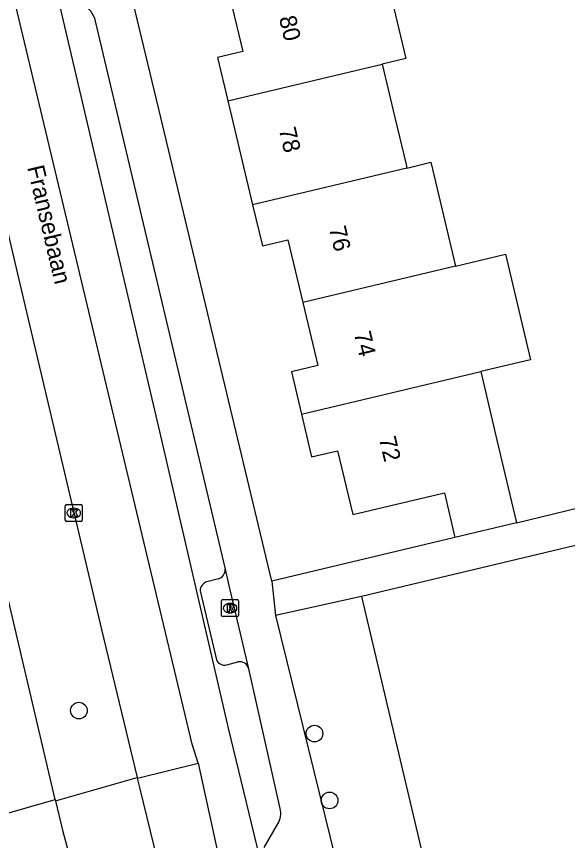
# Model space of a CAD drawing. Extents: x 158461 to 159795, y 387220 to 388672.
# Drawn here: x 159378.88 to 159411.31, y 388207.47 to 388255.94 of the extents above; entities that cross this region are included whole.
import ezdxf

# ---------------------------------------------------------------- set-up
doc = ezdxf.new("R2010")
doc.units = 0
for name, color, linetype in [('IMGEO_Berm_groen', 7, 'Continuous'), ('IMGEO_Boom', 7, 'Continuous'), ('IMGEO_Kolk', 7, 'Continuous'), ('IMGEO_Muur', 7, 'Continuous'), ('IMGEO_Openbare_ruimte_label', 7, 'Continuous'), ('IMGEO_Pand', 7, 'Continuous'), ('IMGEO_Pand_nummerreeks', 7, 'Continuous'), ('IMGEO_Parkeervlak_open', 7, 'Continuous'), ('IMGEO_Rijbaan_lokaal_gesloten', 7, 'Continuous'), ('IMGEO_Rioolput', 7, 'Continuous'), ('IMGEO_Voetpad_open', 7, 'Continuous')]:
    doc.layers.add(name, color=color, linetype=linetype)

msp = doc.modelspace()

# ---------------------------------------------------------------- linework, layer by layer
at = {"layer": 'IMGEO_Berm_groen'}
msp.add_lwpolyline([(159381.186, 388209.817), (159385.991, 388211.174)], dxfattribs=at)
at = {"layer": 'IMGEO_Boom'}
for centre in [(159382.558, 388215.115), (159396.421, 388213.765), (159397.309, 388209.83)]:
    msp.add_circle(centre, 0.489, dxfattribs=at)
at = {"layer": 'IMGEO_Kolk'}
for p, q in [((159381.756, 388226.316), (159381.756, 388227.168)), ((159381.831, 388227.242), (159382.683, 388227.242)), ((159382.244, 388227.022), (159382.269, 388227.022)), ((159382.757, 388227.168), (159382.757, 388226.316)), ((159382.267, 388226.462), (159382.242, 388226.462)), ((159382.683, 388226.242), (159381.831, 388226.242))]:
    msp.add_line(p, q, dxfattribs=at)
for points in [[(159381.756, 388226.316), (159381.756, 388227.168)], [(159381.831, 388227.242), (159382.683, 388227.242)], [(159382.077, 388226.942), (159382.2, 388226.942), (159382.2, 388226.791), (159382.33, 388226.942), (159382.494, 388226.942), (159382.348, 388226.791), (159382.501, 388226.542), (159382.349, 388226.542), (159382.264, 388226.706), (159382.2, 388226.639), (159382.2, 388226.542), (159382.077, 388226.542), (159382.077, 388226.942)], [(159382.757, 388227.168), (159382.757, 388226.316)], [(159382.683, 388226.242), (159381.831, 388226.242)]]:
    msp.add_lwpolyline(points, dxfattribs=at)
for centre, start, end in [((159381.833, 388227.166), 91.552, 178.448), ((159381.833, 388227.166), 91.552, 178.448), ((159382.681, 388227.166), 1.552, 88.448), ((159382.681, 388227.166), 1.552, 88.448), ((159381.833, 388226.318), 181.552, 268.448), ((159381.833, 388226.318), 181.552, 268.448), ((159382.681, 388226.318), 271.552, 358.448), ((159382.681, 388226.318), 271.552, 358.448)]:
    msp.add_arc(centre, 0.0765, start, end, dxfattribs=at)
for centre, major_axis, ratio, start_param, end_param in [((159382.243, 388226.742), (-0.387, 0.002), 0.722429, 4.712389, 7.853982), ((159382.268, 388226.742), (-0.39, 0.002), 0.717154, 1.570796, 4.712389)]:
    msp.add_ellipse(centre, major_axis=major_axis, ratio=ratio, start_param=start_param, end_param=end_param, dxfattribs=at)
at = {"layer": 'IMGEO_Muur'}
msp.add_lwpolyline([(159408.319, 388226.166), (159423.799, 388229.916)], dxfattribs=at)
at = {"layer": 'IMGEO_Pand'}
for points in [[(159395.237, 388265.165), (159396.735, 388258.864), (159391.329, 388257.578), (159392.208, 388253.883), (159390.72, 388253.53), (159391.328, 388250.976)], [(159412.811, 388262.459), (159400.369, 388259.5), (159401.802, 388253.474), (159400.403, 388253.141)], [(159391.328, 388250.976), (159400.403, 388253.141)], [(159400.403, 388253.141), (159401.15, 388250), (159401.808, 388247.235), (159401.857, 388247.029)], [(159391.328, 388250.976), (159391.56, 388250), (159392.781, 388244.867)], [(159401.857, 388247.029), (159403.277, 388247.367), (159404.73, 388241.257)], [(159401.857, 388247.029), (159392.781, 388244.867)], [(159392.781, 388244.867), (159393.355, 388242.451), (159394.856, 388242.809), (159395.735, 388239.114)], [(159404.73, 388241.257), (159407.656, 388241.954), (159409.131, 388235.758), (159406.204, 388235.06)], [(159404.73, 388241.257), (159395.735, 388239.114)], [(159395.735, 388239.114), (159396.613, 388235.42), (159395.062, 388235.051), (159395.658, 388232.545)], [(159395.658, 388232.545), (159406.204, 388235.06)], [(159406.204, 388235.06), (159407.162, 388231.031), (159408.319, 388226.166)], [(159395.658, 388232.545), (159396.254, 388230.039), (159397.786, 388230.403), (159398.681, 388226.642), (159404.065, 388227.923), (159404.688, 388225.302)], [(159435.003, 388230.364), (159399.18, 388221.837)], [(159408.319, 388226.166), (159404.688, 388225.302)], [(159399.18, 388221.837), (159403.416, 388203.976), (159426.753, 388209.544), (159433.96, 388211.263)]]:
    msp.add_lwpolyline(points, dxfattribs=at)
at = {"layer": 'IMGEO_Parkeervlak_open'}
for points in [[(159390.768, 388222.861), (159390.094, 388222.696)], [(159389.695, 388222.153), (159390.65, 388218.102)], [(159391.259, 388217.808), (159391.915, 388217.975)]]:
    msp.add_lwpolyline(points, dxfattribs=at)
for centre, radius, start, end in [((159390.581, 388223.425), 0.594, 288.3199, 1.4706), ((159390.251, 388222.163), 0.556, 106.394, 180.9886), ((159391.135, 388218.33), 0.536, 205.1261, 283.3352), ((159392.033, 388217.446), 0.542, 14.0017, 102.5651)]:
    msp.add_arc(centre, radius, start, end, dxfattribs=at)
at = {"layer": 'IMGEO_Rijbaan_lokaal_gesloten'}
for points in [[(159389.571, 388212.026), (159389.23, 388213.136), (159378.309, 388258.803), (159380.748, 388259.384)], [(159381.045, 388258.223), (159382.958, 388250), (159387.296, 388231.524), (159391.348, 388214.089), (159393.3, 388205.992)], [(159375.644, 388254.729), (159376.761, 388250), (159379.306, 388239.224), (159383.881, 388219.883), (159385.991, 388211.174)], [(159381.169, 388209.888), (159378.639, 388220.585), (159374.691, 388237.422), (159371.71, 388250), (159370.845, 388253.652)], [(159386.001, 388211.134), (159389.571, 388212.026)], [(159389.571, 388212.026), (159391.419, 388203.59), (159391.957, 388202.185), (159392.397, 388201.246), (159393.488, 388199.619)], [(159385.991, 388211.174), (159386.001, 388211.134)], [(159387.377, 388205.531), (159386.153, 388210.507), (159386.001, 388211.134)], [(159377.725, 388208.912), (159381.169, 388209.888)], [(159381.169, 388209.888), (159381.186, 388209.817)], [(159381.186, 388209.817), (159381.594, 388208.092), (159382.565, 388204.434)]]:
    msp.add_lwpolyline(points, dxfattribs=at)
at = {"layer": 'IMGEO_Rioolput'}
for p, q in [((159390.954, 388220.717), (159390.954, 388221.569)), ((159391.029, 388221.643), (159391.881, 388221.643)), ((159391.955, 388221.569), (159391.955, 388220.717)), ((159391.442, 388221.423), (159391.467, 388221.423)), ((159391.881, 388220.643), (159391.029, 388220.643)), ((159391.465, 388220.863), (159391.44, 388220.863))]:
    msp.add_line(p, q, dxfattribs=at)
for points in [[(159390.954, 388220.717), (159390.954, 388221.569)], [(159391.029, 388221.643), (159391.881, 388221.643)], [(159391.955, 388221.569), (159391.955, 388220.717)], [(159391.543, 388221.341), (159391.291, 388221.343), (159391.291, 388220.943)], [(159391.291, 388220.943), (159391.415, 388220.943), (159391.415, 388221.105), (159391.426, 388221.105)], [(159391.469, 388221.262), (159391.415, 388221.262), (159391.415, 388221.181)], [(159391.415, 388221.181), (159391.467, 388221.181)], [(159391.881, 388220.643), (159391.029, 388220.643)], [(159391.473, 388221.076), (159391.544, 388220.943), (159391.684, 388220.943), (159391.619, 388221.069)]]:
    msp.add_lwpolyline(points, dxfattribs=at)
for centre, radius, start, end in [((159391.031, 388221.567), 0.0765, 91.552, 178.448), ((159391.031, 388221.567), 0.0765, 91.552, 178.448), ((159391.879, 388221.567), 0.0765, 1.552, 88.448), ((159391.879, 388221.567), 0.0765, 1.552, 88.448), ((159391.425, 388221.052), 0.0533, 26.0293, 88.6989), ((159391.451, 388221.37), 0.19, 274.7715, 282.9687), ((159391.475, 388221.166), 0.0964, 77.0061, 93.1865), ((159391.489, 388221.223), 0.0378, 276.6634, 79.6772), ((159391.542, 388221.231), 0.109, 350.3612, 89.416), ((159391.54, 388221.231), 0.112, 277.5842, 350.9817), ((159391.524, 388221.016), 0.108, 29.5134, 73.7905), ((159391.031, 388220.719), 0.0765, 181.552, 268.448), ((159391.031, 388220.719), 0.0765, 181.552, 268.448), ((159391.879, 388220.719), 0.0765, 271.552, 358.448), ((159391.879, 388220.719), 0.0765, 271.552, 358.448)]:
    msp.add_arc(centre, radius, start, end, dxfattribs=at)
for centre, major_axis, ratio, start_param, end_param in [((159391.441, 388221.143), (-0.387, 0.002), 0.722429, 4.712389, 7.853982), ((159391.466, 388221.143), (-0.39, 0.002), 0.717154, 1.570796, 4.712389)]:
    msp.add_ellipse(centre, major_axis=major_axis, ratio=ratio, start_param=start_param, end_param=end_param, dxfattribs=at)
at = {"layer": 'IMGEO_Voetpad_open'}
for points in [[(159393.904, 388222.724), (159387.376, 388250), (159384.367, 388262.573)], [(159391.175, 388223.44), (159383.535, 388255.677)], [(159408.319, 388226.166), (159423.799, 388229.916)], [(159404.688, 388225.302), (159393.904, 388222.724)], [(159392.559, 388217.577), (159391.401, 388222.483), (159391.175, 388223.44)], [(159393.904, 388222.724), (159394.118, 388220.717)], [(159399.18, 388221.837), (159394.118, 388220.717)], [(159394.118, 388220.717), (159397.983, 388205.025)], [(159394.401, 388209.358), (159392.559, 388217.577)], [(159393.466, 388207.059), (159394.27, 388208.448)]]:
    msp.add_lwpolyline(points, dxfattribs=at)
for centre, radius, start, end in [((159382.073, 388255.333), 1.502, 13.2525, 63.1635), ((159393.197, 388209.067), 1.239, 330.0233, 13.5931)]:
    msp.add_arc(centre, radius, start, end, dxfattribs=at)

# ---------------------------------------------------------------- texts
at = {"layer": 'IMGEO_Openbare_ruimte_label'}
msp.add_text('Fransebaan', height=1, rotation=283.2996, dxfattribs=at).set_placement((159379.507, 388247.072))
at = {"layer": 'IMGEO_Pand_nummerreeks'}
for s, rotation, p in [('80', 283.3685, (159394.326, 388255.868)), ('78', 283.3784, (159394.316, 388249.305)), ('76', 283.3669, (159397.265, 388243.497)), ('74', 283.3685, (159398.736, 388237.309)), ('72', 283.3685, (159400.206, 388231.125))]:
    msp.add_text(s, height=1, rotation=rotation, dxfattribs=at).set_placement(p)

doc.saveas('drawing.dxf')
